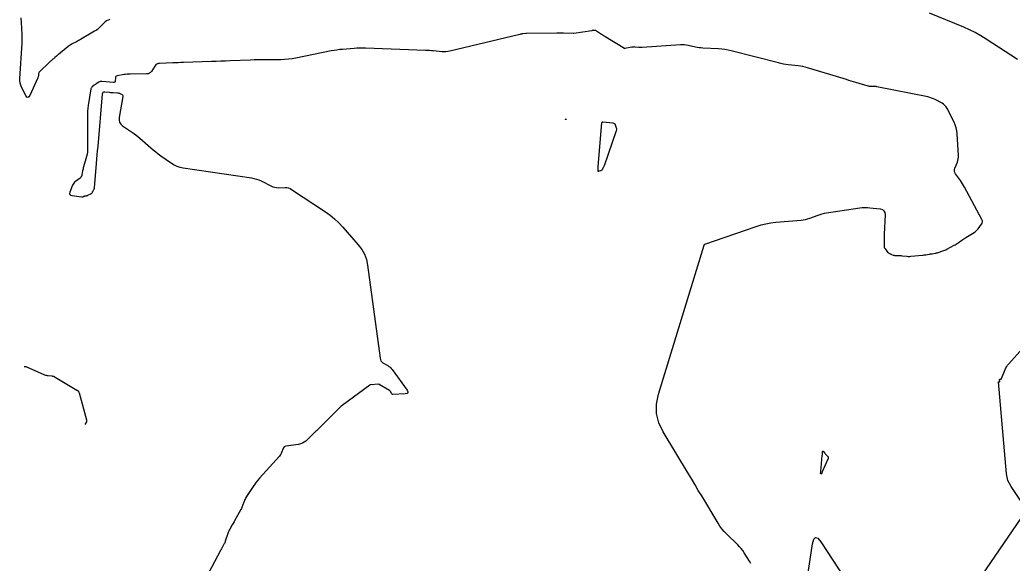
# Model space of a CAD drawing. Extents: x 658976 to 668726, y 639543 to 647196.
# Drawn here: x 660955.1 to 661108.5, y 642373.8 to 642457.7 of the extents above; entities that cross this region are included whole.
import ezdxf

# ---------------------------------------------------------------- set-up
doc = ezdxf.new("R2010")
doc.units = 0
doc.layers.add('Ex_Minor Contours', color=7, linetype='Continuous')

msp = doc.modelspace()

# ---------------------------------------------------------------- linework, layer by layer
at = {"layer": 'Ex_Minor Contours'}
for points in [[(661109.32, 642451.63), (661104.47, 642454.78), (661103.63, 642455.3), (661102.78, 642455.77), (661101.9, 642456.21), (661101.01, 642456.6), (661095.72, 642458.8)], [(660968.97, 642457.79), (660968.72, 642457.72), (660968.49, 642457.59), (660968.28, 642457.42), (660967.49, 642456.64), (660967.29, 642456.45), (660967.08, 642456.27), (660966.85, 642456.11), (660966.62, 642455.97), (660964.47, 642454.71), (660964.31, 642454.62), (660964.15, 642454.53), (660963.99, 642454.44), (660963.82, 642454.36), (660963.16, 642454.04), (660963, 642453.95), (660962.84, 642453.85), (660962.69, 642453.75), (660962.55, 642453.64), (660961.03, 642452.38), (660960.96, 642452.32), (660960.89, 642452.26), (660960.82, 642452.2), (660960.75, 642452.14), (660960.48, 642451.9), (660960.41, 642451.84), (660960.34, 642451.78), (660960.27, 642451.72), (660960.2, 642451.66), (660959.91, 642451.43), (660959.84, 642451.38), (660959.77, 642451.32), (660959.71, 642451.26), (660959.64, 642451.19), (660958.12, 642449.71), (660958.06, 642449.64), (660958.02, 642449.58), (660957.99, 642449.5), (660957.98, 642449.42), (660957.94, 642449.08), (660957.93, 642449), (660957.91, 642448.92), (660957.88, 642448.84), (660957.85, 642448.76), (660956.6, 642446.06), (660956.45, 642445.82), (660956.3, 642445.73), (660956.14, 642445.81), (660955.99, 642446.05), (660955.35, 642447.32), (660955.22, 642447.65), (660955.12, 642447.98), (660955.08, 642448.32), (660955.08, 642448.67), (660955.41, 642454.16), (660955.42, 642454.49), (660955.43, 642454.83), (660955.42, 642455.16), (660955.41, 642455.5), (660955.32, 642457.33), (660955.32, 642457.42), (660955.31, 642457.51), (660955.31, 642457.6), (660955.3, 642457.68), (660955.28, 642458.04)], [(661068.06, 642373.72), (661067.85, 642374.05), (661067.04, 642375.37), (661066.83, 642375.7), (661066.59, 642376.01), (661066.34, 642376.3), (661066.07, 642376.58), (661064.33, 642378.28), (661063.96, 642378.67), (661063.62, 642379.07), (661063.3, 642379.5), (661063.01, 642379.95), (661060.48, 642384.15), (661059.96, 642385.01), (661059.45, 642385.86), (661058.94, 642386.72), (661058.42, 642387.57), (661054.51, 642394.07), (661053.85, 642395.46), (661053.51, 642396.89), (661053.49, 642398.36), (661053.8, 642399.86), (661060.86, 642422.93), (661060.86, 642422.95), (661060.87, 642422.96), (661060.88, 642422.98), (661060.89, 642422.99), (661060.93, 642423.04), (661060.94, 642423.05), (661060.95, 642423.06), (661060.97, 642423.07), (661060.98, 642423.07), (661068.92, 642425.81), (661069.66, 642426.04), (661070.4, 642426.22), (661071.16, 642426.36), (661071.92, 642426.45), (661075.86, 642426.79), (661076.19, 642426.83), (661076.53, 642426.89), (661076.86, 642426.97), (661077.18, 642427.08), (661078.47, 642427.56), (661078.79, 642427.67), (661079.12, 642427.76), (661079.45, 642427.84), (661079.79, 642427.9), (661084.92, 642428.68), (661085.31, 642428.72), (661085.7, 642428.74), (661086.1, 642428.74), (661086.49, 642428.7), (661088.07, 642428.51), (661088.41, 642428.42), (661088.65, 642428.24), (661088.79, 642427.97), (661088.82, 642427.62), (661088.68, 642424.62), (661088.67, 642424.43), (661088.67, 642424.25), (661088.67, 642424.06), (661088.67, 642423.87), (661088.69, 642422.8), (661088.69, 642422.77), (661088.69, 642422.74), (661088.69, 642422.72), (661088.69, 642422.69), (661088.69, 642422.58), (661088.69, 642422.55), (661088.7, 642422.53), (661088.71, 642422.51), (661088.73, 642422.49), (661088.83, 642422.38), (661088.85, 642422.36), (661088.88, 642422.33), (661088.9, 642422.31), (661088.92, 642422.28), (661089.23, 642421.84), (661089.27, 642421.8), (661089.31, 642421.76), (661089.36, 642421.72), (661089.41, 642421.69), (661089.62, 642421.57), (661089.67, 642421.55), (661089.73, 642421.52), (661089.78, 642421.5), (661089.84, 642421.48), (661090.1, 642421.38), (661090.17, 642421.36), (661090.23, 642421.35), (661090.3, 642421.34), (661090.36, 642421.34), (661090.96, 642421.32), (661091.08, 642421.32), (661091.2, 642421.31), (661091.32, 642421.3), (661091.44, 642421.29), (661092.17, 642421.19), (661092.33, 642421.18), (661092.5, 642421.17), (661092.66, 642421.17), (661092.82, 642421.19), (661094.62, 642421.37), (661094.74, 642421.39), (661094.87, 642421.4), (661094.99, 642421.42), (661095.12, 642421.44), (661095.63, 642421.52), (661095.75, 642421.54), (661095.86, 642421.55), (661095.98, 642421.57), (661096.1, 642421.59), (661096.57, 642421.67), (661096.69, 642421.69), (661096.8, 642421.71), (661096.92, 642421.74), (661097.03, 642421.78), (661097.77, 642422.02), (661097.92, 642422.07), (661098.08, 642422.14), (661098.23, 642422.21), (661098.38, 642422.29), (661099.5, 642422.9), (661099.66, 642422.99), (661099.82, 642423.08), (661099.97, 642423.17), (661100.12, 642423.27), (661100.72, 642423.68), (661100.87, 642423.78), (661101.02, 642423.88), (661101.17, 642423.98), (661101.33, 642424.08), (661102.58, 642424.86), (661102.76, 642424.99), (661102.93, 642425.13), (661103.08, 642425.28), (661103.22, 642425.45), (661103.75, 642426.14), (661103.86, 642426.32), (661103.9, 642426.5), (661103.88, 642426.69), (661103.81, 642426.88), (661101.1, 642431.89), (661100.95, 642432.15), (661100.8, 642432.4), (661100.64, 642432.65), (661100.47, 642432.9), (661099.73, 642433.94), (661099.62, 642434.15), (661099.56, 642434.37), (661099.57, 642434.6), (661099.63, 642434.83), (661100, 642435.77), (661100.08, 642436.01), (661100.14, 642436.25), (661100.16, 642436.5), (661100.16, 642436.75), (661099.98, 642440.11), (661099.93, 642440.59), (661099.83, 642441.06), (661099.68, 642441.51), (661099.49, 642441.95), (661098.43, 642444.03), (661098.28, 642444.28), (661098.09, 642444.5), (661097.88, 642444.69), (661097.63, 642444.85), (661096.58, 642445.42), (661096.31, 642445.55), (661096.03, 642445.66), (661095.75, 642445.75), (661095.46, 642445.82), (661087.54, 642447.4), (661087.43, 642447.42), (661087.32, 642447.43), (661087.21, 642447.44), (661087.09, 642447.44), (661086.64, 642447.45), (661086.53, 642447.45), (661086.42, 642447.46), (661086.31, 642447.48), (661086.2, 642447.51), (661084.29, 642448.07), (661083.94, 642448.18), (661083.59, 642448.28), (661083.23, 642448.39), (661082.88, 642448.5), (661076.86, 642450.34), (661076.49, 642450.44), (661076.12, 642450.52), (661075.75, 642450.59), (661075.37, 642450.64), (661073.86, 642450.81), (661073.48, 642450.86), (661073.11, 642450.92), (661072.74, 642450.99), (661072.37, 642451.08), (661065.06, 642452.96), (661064.57, 642453.07), (661064.08, 642453.16), (661063.59, 642453.22), (661063.09, 642453.26), (661060.66, 642453.39), (661060.37, 642453.41), (661060.08, 642453.44), (661059.8, 642453.48), (661059.51, 642453.54), (661058.37, 642453.78), (661058.09, 642453.83), (661057.8, 642453.86), (661057.51, 642453.87), (661057.22, 642453.86), (661051.3, 642453.49), (661051.17, 642453.48), (661051.03, 642453.48), (661050.89, 642453.49), (661050.75, 642453.49), (661050.21, 642453.54), (661050.07, 642453.55), (661049.93, 642453.54), (661049.8, 642453.53), (661049.66, 642453.51), (661048.62, 642453.31), (661048.61, 642453.31), (661048.6, 642453.31), (661048.59, 642453.3), (661048.59, 642453.3), (661048.55, 642453.29), (661048.55, 642453.29), (661048.54, 642453.29), (661048.53, 642453.29), (661048.53, 642453.3), (661045.42, 642455.23), (661045.27, 642455.32), (661045.13, 642455.41), (661044.98, 642455.5), (661044.84, 642455.59), (661044.04, 642456.08), (661044, 642456.1), (661043.95, 642456.12), (661043.91, 642456.12), (661043.86, 642456.12), (661043.68, 642456.1), (661043.63, 642456.09), (661043.58, 642456.09), (661043.53, 642456.08), (661043.49, 642456.07), (661040.69, 642455.66), (661040.67, 642455.66), (661040.66, 642455.66), (661040.62, 642455.66), (661040.6, 642455.65), (661040.59, 642455.65), (661040.59, 642455.65), (661039.1, 642455.7), (661038.85, 642455.71), (661038.6, 642455.71), (661038.35, 642455.71), (661038.11, 642455.71), (661033.39, 642455.63), (661033.38, 642455.63), (661033.37, 642455.63), (661033.36, 642455.63), (661033.36, 642455.63), (661033.32, 642455.62), (661033.31, 642455.62), (661033.3, 642455.62), (661033.29, 642455.62), (661033.28, 642455.61), (661032.75, 642455.56), (661032.66, 642455.54), (661032.57, 642455.53), (661032.48, 642455.51), (661032.39, 642455.49), (661021.55, 642452.89), (661021.24, 642452.83), (661020.93, 642452.79), (661020.62, 642452.79), (661020.31, 642452.8), (661019.04, 642452.93), (661018.73, 642452.96), (661018.41, 642452.99), (661018.09, 642453.01), (661017.78, 642453.02), (661008.5, 642453.37), (661008.06, 642453.38), (661007.62, 642453.37), (661007.18, 642453.36), (661006.74, 642453.33), (661004.97, 642453.18), (661004.53, 642453.14), (661004.09, 642453.08), (661003.66, 642453.02), (661003.22, 642452.93), (660997.74, 642451.82), (660997.17, 642451.72), (660996.59, 642451.65), (660996.01, 642451.6), (660995.42, 642451.58), (660993.07, 642451.57), (660992.49, 642451.56), (660991.9, 642451.55), (660991.31, 642451.54), (660990.73, 642451.52), (660987.59, 642451.4), (660986.88, 642451.37), (660986.16, 642451.34), (660985.44, 642451.32), (660984.72, 642451.3), (660980.39, 642451.15), (660979.97, 642451.14), (660979.55, 642451.12), (660979.13, 642451.11), (660978.71, 642451.09), (660976.69, 642451.01), (660976.46, 642450.98), (660976.26, 642450.9), (660976.09, 642450.77), (660975.95, 642450.59), (660975.42, 642449.78), (660975.28, 642449.61), (660975.11, 642449.48), (660974.91, 642449.4), (660974.68, 642449.38), (660972.11, 642449.37), (660971.88, 642449.36), (660971.65, 642449.35), (660971.43, 642449.32), (660971.2, 642449.29), (660970.11, 642449.1), (660969.99, 642449.06), (660969.91, 642449), (660969.86, 642448.91), (660969.84, 642448.8), (660969.82, 642448.28), (660969.8, 642448.17), (660969.75, 642448.1), (660969.66, 642448.06), (660969.55, 642448.05), (660967.73, 642448.2), (660967.62, 642448.21), (660967.51, 642448.19), (660967.41, 642448.16), (660967.31, 642448.11), (660966.9, 642447.87), (660966.81, 642447.82), (660966.73, 642447.76), (660966.65, 642447.71), (660966.57, 642447.64), (660966.26, 642447.39), (660966.19, 642447.32), (660966.13, 642447.25), (660966.09, 642447.16), (660966.07, 642447.07), (660965.66, 642444.53), (660965.6, 642444.08), (660965.55, 642443.62), (660965.53, 642443.16), (660965.52, 642442.7), (660965.56, 642437.96), (660965.55, 642437.63), (660965.52, 642437.3), (660965.46, 642436.97), (660965.38, 642436.64), (660964.92, 642435.01), (660964.88, 642434.85), (660964.84, 642434.7), (660964.81, 642434.55), (660964.78, 642434.4), (660964.68, 642433.79), (660964.64, 642433.64), (660964.58, 642433.51), (660964.49, 642433.39), (660964.38, 642433.29), (660963.69, 642432.78), (660963.55, 642432.66), (660963.42, 642432.51), (660963.32, 642432.36), (660963.24, 642432.18), (660962.82, 642431.11), (660962.77, 642430.9), (660962.81, 642430.73), (660962.93, 642430.63), (660963.15, 642430.57), (660964.59, 642430.39), (660964.64, 642430.39), (660964.69, 642430.39), (660964.74, 642430.4), (660964.79, 642430.41), (660964.98, 642430.48), (660965.02, 642430.5), (660965.07, 642430.51), (660965.12, 642430.52), (660965.17, 642430.53), (660965.4, 642430.56), (660965.45, 642430.57), (660965.51, 642430.59), (660965.56, 642430.6), (660965.61, 642430.63), (660966.05, 642430.86), (660966.07, 642430.87), (660966.09, 642430.88), (660966.11, 642430.89), (660966.13, 642430.9), (660966.21, 642430.95), (660966.22, 642430.96), (660966.24, 642430.98), (660966.25, 642431), (660966.26, 642431.02), (660966.3, 642431.12), (660966.31, 642431.15), (660966.32, 642431.17), (660966.33, 642431.2), (660966.35, 642431.22), (660966.53, 642431.53), (660966.56, 642431.59), (660966.58, 642431.65), (660966.6, 642431.72), (660966.61, 642431.79), (660966.93, 642435.56), (660966.99, 642436.21), (660967.04, 642436.86), (660967.1, 642437.52), (660967.16, 642438.17), (660967.86, 642446.31), (660967.89, 642446.45), (660967.96, 642446.55), (660968.07, 642446.61), (660968.22, 642446.61), (660968.93, 642446.55), (660969.07, 642446.54), (660969.22, 642446.53), (660969.36, 642446.52), (660969.51, 642446.51), (660970.18, 642446.46), (660970.28, 642446.44), (660970.37, 642446.42), (660970.46, 642446.39), (660970.54, 642446.35), (660970.88, 642446.18), (660970.95, 642446.13), (660971, 642446.07), (660971.02, 642445.99), (660971.02, 642445.9), (660970.43, 642442.64), (660970.41, 642442.26), (660970.49, 642441.91), (660970.67, 642441.62), (660970.96, 642441.37), (660972.33, 642440.44), (660972.67, 642440.21), (660973, 642439.96), (660973.32, 642439.7), (660973.64, 642439.43), (660975.31, 642437.96), (660975.69, 642437.64), (660976.08, 642437.32), (660976.47, 642437.02), (660976.87, 642436.73), (660978.5, 642435.58), (660978.91, 642435.32), (660979.35, 642435.11), (660979.81, 642434.96), (660980.3, 642434.86), (660990.88, 642433.31), (660991.27, 642433.24), (660991.64, 642433.14), (660992, 642433.01), (660992.36, 642432.85), (660993.97, 642432.04), (660994.21, 642431.93), (660994.47, 642431.86), (660994.73, 642431.82), (660995, 642431.8), (660996.09, 642431.82), (660996.36, 642431.81), (660996.61, 642431.76), (660996.86, 642431.66), (660997.09, 642431.53), (661002.31, 642428.07), (661003.04, 642427.55), (661003.74, 642426.98), (661004.39, 642426.37), (661005.01, 642425.71), (661007.39, 642422.98), (661007.92, 642422.27), (661008.34, 642421.51), (661008.64, 642420.7), (661008.82, 642419.83), (661010.76, 642405.43), (661010.81, 642405.22), (661010.9, 642405.04), (661011.03, 642404.88), (661011.2, 642404.75), (661011.96, 642404.29), (661012.14, 642404.17), (661012.31, 642404.03), (661012.47, 642403.87), (661012.61, 642403.7), (661014.95, 642400.5), (661015.08, 642400.25), (661015.08, 642400.07), (661014.94, 642399.96), (661014.66, 642399.92), (661012.75, 642399.84), (661012.68, 642399.84), (661012.62, 642399.87), (661012.58, 642399.91), (661012.54, 642399.96), (661012.41, 642400.22), (661012.37, 642400.29), (661012.33, 642400.34), (661012.28, 642400.39), (661012.22, 642400.43), (661010.64, 642401.38), (661010.63, 642401.39), (661010.61, 642401.4), (661010.6, 642401.41), (661010.6, 642401.41), (661010.59, 642401.41), (661010.58, 642401.41), (661009.27, 642401.3), (661009.25, 642401.3), (661009.23, 642401.3), (661009.23, 642401.3), (661009.23, 642401.3), (661009.22, 642401.3), (661009.22, 642401.3), (661009.19, 642401.29), (661009.19, 642401.29), (661009.18, 642401.28), (661009.18, 642401.28), (661009.17, 642401.28), (661004.88, 642398.14), (661004.84, 642398.11), (661004.8, 642398.08), (661004.79, 642398.07), (661004.78, 642398.06), (661004.77, 642398.05), (661004.76, 642398.04), (661004.67, 642397.95), (661004.65, 642397.93), (661004.63, 642397.91), (661004.61, 642397.89), (661004.59, 642397.88), (661001.05, 642394.33), (661001.01, 642394.29), (661000.97, 642394.26), (661000.94, 642394.22), (661000.9, 642394.19), (661000.74, 642394.05), (661000.7, 642394.02), (661000.66, 642393.98), (661000.62, 642393.95), (661000.59, 642393.91), (660999.27, 642392.64), (660999.02, 642392.44), (660998.76, 642392.29), (660998.47, 642392.18), (660998.16, 642392.11), (660996.21, 642391.83), (660996.06, 642391.79), (660995.94, 642391.72), (660995.84, 642391.61), (660995.77, 642391.48), (660995.54, 642390.86), (660995.48, 642390.71), (660995.4, 642390.56), (660995.31, 642390.43), (660995.21, 642390.3), (660992.13, 642386.88), (660991.87, 642386.58), (660991.62, 642386.27), (660991.38, 642385.95), (660991.16, 642385.62), (660990.02, 642383.89), (660989.94, 642383.75), (660989.86, 642383.6), (660989.79, 642383.45), (660989.73, 642383.29), (660989.52, 642382.66), (660989.46, 642382.5), (660989.4, 642382.35), (660989.33, 642382.2), (660989.25, 642382.05), (660988.28, 642380.31), (660988.19, 642380.15), (660988.1, 642379.99), (660988.01, 642379.82), (660987.91, 642379.66), (660987.53, 642379.02), (660987.44, 642378.86), (660987.36, 642378.69), (660987.29, 642378.52), (660987.22, 642378.35), (660986.84, 642377.17), (660986.8, 642377.04), (660986.75, 642376.92), (660986.69, 642376.79), (660986.63, 642376.67), (660986.37, 642376.19), (660986.3, 642376.07), (660986.24, 642375.95), (660986.17, 642375.83), (660986.11, 642375.71), (660981.03, 642366.16)], [(661109.86, 642383.3), (661108.31, 642385.61), (661108.04, 642386.07), (661107.83, 642386.56), (661107.69, 642387.06), (661107.61, 642387.59), (661106.38, 642401.77), (661106.38, 642401.8), (661106.39, 642401.81), (661106.4, 642401.82), (661106.43, 642401.82), (661106.54, 642401.79), (661106.57, 642401.78), (661106.58, 642401.79), (661106.59, 642401.81), (661106.59, 642401.83), (661106.51, 642402.09), (661106.51, 642402.12), (661106.51, 642402.15), (661106.54, 642402.17), (661106.57, 642402.18), (661106.73, 642402.21), (661106.77, 642402.22), (661106.8, 642402.24), (661106.82, 642402.27), (661106.84, 642402.3), (661107.4, 642403.7), (661107.5, 642403.94), (661107.63, 642404.17), (661107.78, 642404.38), (661107.94, 642404.58), (661110.07, 642406.94)], [(660955.75, 642404.17), (660955.89, 642404.16), (660955.92, 642404.16), (660955.94, 642404.15), (660955.96, 642404.15), (660955.99, 642404.14), (660958.89, 642402.89), (660959.02, 642402.84), (660959.16, 642402.8), (660959.29, 642402.77), (660959.43, 642402.75), (660960, 642402.7), (660960.14, 642402.68), (660960.27, 642402.65), (660960.4, 642402.6), (660960.53, 642402.53), (660963.9, 642400.51), (660963.92, 642400.5), (660963.93, 642400.49), (660963.95, 642400.48), (660963.97, 642400.47), (660964.04, 642400.43), (660964.06, 642400.42), (660964.07, 642400.41), (660964.09, 642400.39), (660964.1, 642400.38), (660964.14, 642400.31), (660964.15, 642400.29), (660964.16, 642400.28), (660964.17, 642400.26), (660964.18, 642400.24), (660964.2, 642400.17), (660964.21, 642400.15), (660964.21, 642400.13), (660964.22, 642400.12), (660964.23, 642400.1), (660965.36, 642395.92), (660965.37, 642395.9), (660965.37, 642395.87), (660965.38, 642395.85), (660965.38, 642395.82), (660965.38, 642395.72), (660965.38, 642395.7), (660965.37, 642395.68), (660965.37, 642395.65), (660965.36, 642395.63), (660965.14, 642395.19)], [(661103.82, 642371.9), (661109.89, 642380.69)], [(661076.94, 642372.28), (661077.62, 642376.75), (661077.81, 642377.46), (661078.09, 642377.74), (661078.46, 642377.6), (661078.92, 642377.03), (661083.47, 642370.07)]]:
    msp.add_lwpolyline(points, dxfattribs=at)
for points in [[(661039.54, 642442.37), (661039.54, 642442.37), (661039.55, 642442.37), (661039.54, 642442.36), (661039.54, 642442.35), (661039.54, 642442.35), (661039.49, 642442.36), (661039.47, 642442.36), (661039.38, 642442.37), (661039.37, 642442.37), (661039.37, 642442.37), (661039.37, 642442.37), (661039.38, 642442.37)], [(661044.48, 642434.7), (661044.49, 642434.72), (661044.49, 642434.74), (661044.49, 642434.77), (661044.5, 642434.92), (661044.5, 642434.95), (661044.5, 642434.98), (661044.5, 642435.01), (661044.5, 642435.05), (661045.05, 642441.82), (661045.05, 642441.83), (661045.06, 642441.84), (661045.06, 642441.85), (661045.07, 642441.86), (661045.1, 642441.89), (661045.1, 642441.89), (661045.11, 642441.9), (661045.11, 642441.9), (661045.11, 642441.91), (661045.11, 642441.92), (661045.11, 642441.93), (661045.11, 642441.93), (661045.11, 642441.94), (661045.12, 642441.94), (661045.16, 642441.98), (661045.17, 642441.99), (661045.17, 642441.99), (661045.18, 642442), (661045.2, 642442), (661046.76, 642441.81), (661046.87, 642441.78), (661046.97, 642441.73), (661047.04, 642441.65), (661047.1, 642441.54), (661047.27, 642441.06), (661047.3, 642440.94), (661047.31, 642440.82), (661047.3, 642440.7), (661047.27, 642440.58), (661045.38, 642435.2), (661045.36, 642435.13), (661045.33, 642435.06), (661045.3, 642434.99), (661045.26, 642434.92), (661045.09, 642434.56), (661045.07, 642434.54), (661045.06, 642434.52), (661045.04, 642434.5), (661045.02, 642434.49), (661044.93, 642434.44), (661044.9, 642434.43), (661044.88, 642434.42), (661044.86, 642434.41), (661044.83, 642434.4), (661044.6, 642434.33), (661044.58, 642434.33), (661044.57, 642434.33), (661044.56, 642434.32), (661044.55, 642434.32), (661044.51, 642434.32), (661044.5, 642434.32), (661044.49, 642434.32), (661044.49, 642434.33), (661044.48, 642434.33), (661044.48, 642434.5), (661044.48, 642434.52), (661044.48, 642434.55), (661044.48, 642434.57), (661044.48, 642434.59), (661044.48, 642434.68)], [(661079.14, 642390.49), (661079.15, 642390.56), (661079.15, 642390.63), (661079.16, 642390.71), (661079.18, 642391.01), (661079.19, 642391.07), (661079.21, 642391.09), (661079.24, 642391.08), (661079.29, 642391.04), (661079.48, 642390.8), (661079.53, 642390.75), (661079.58, 642390.69), (661079.63, 642390.63), (661079.68, 642390.58), (661079.96, 642390.27), (661080.01, 642390.2), (661080.03, 642390.12), (661080.03, 642390.04), (661080.01, 642389.96), (661079.12, 642387.86), (661078.98, 642387.58), (661078.9, 642387.5), (661078.86, 642387.61), (661078.88, 642387.92), (661079.13, 642390.41)]]:
    msp.add_lwpolyline(points, close=True, dxfattribs=at)

doc.saveas('drawing.dxf')
